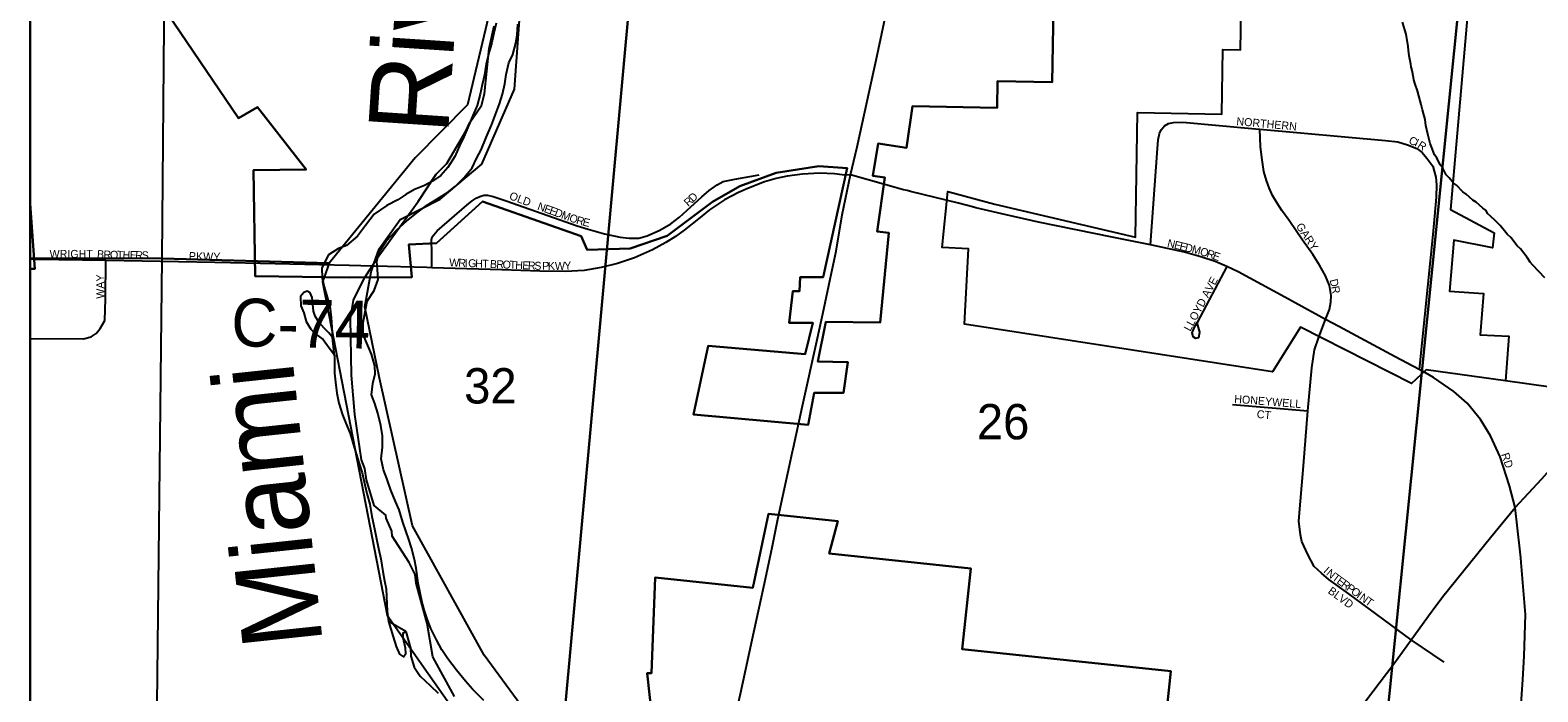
# Model space of a CAD drawing. Extents: x 0 to 680, y 0 to 440.
# Drawn here: x 47.02 to 74.98, y 199.92 to 212.2 of the extents above; entities that cross this region are included whole.
import ezdxf

# ---------------------------------------------------------------- set-up
doc = ezdxf.new("R2010")
doc.units = 0
for name, color, linetype in [('GM_X_Adjacent_County', 7, 'Continuous'), ('GM_X_City_Street', 7, 'Continuous'), ('GM_X_City_Street_Text', 7, 'Continuous'), ('GM_X_Corporation', 7, 'Continuous'), ('GM_X_County', 7, 'Continuous'), ('GM_X_County_Road', 7, 'Continuous'), ('GM_X_County_Road_Text', 7, 'Continuous'), ('GM_X_Major_River', 7, 'Continuous'), ('GM_X_Major_River_Text', 7, 'Continuous'), ('GM_X_Minor_River', 7, 'Continuous'), ('GM_X_Section', 7, 'Continuous'), ('GM_X_Section_Text', 7, 'Continuous'), ('GM_X_State_Route', 7, 'Continuous'), ('GM_X_Township', 7, 'Continuous'), ('SH_Data', 7, 'Continuous'), ('SH_Text', 7, 'Continuous')]:
    doc.layers.add(name, color=color, linetype=linetype)

msp = doc.modelspace()

# ---------------------------------------------------------------- linework, layer by layer
at = {"layer": 'GM_X_Adjacent_County'}
msp.add_lwpolyline([(47.02, 297.605), (47.02, 177.346), (101.714, 177.346), (101.74, 177.627), (101.876, 179.162), (101.687, 179.172), (102.014, 182.661), (102.637, 189.288), (103.706, 200.669), (104.658, 210.796), (104.669, 210.92), (106.131, 226.563), (108.09, 226.344), (113.939, 225.728), (119.071, 225.251), (122.08, 224.971), (126.921, 224.521), (132.763, 223.977)], dxfattribs=at)
at = {"layer": 'GM_X_City_Street'}
for points in [[(67.798, 208.213), (67.93, 210), (67.941, 210.16), (67.968, 210.279), (68, 210.349), (68.062, 210.419), (68.134, 210.464), (68.23, 210.485), (68.397, 210.487), (69.749, 210.365), (69.827, 210.358), (72.157, 210.148), (72.388, 210.124), (72.565, 210.071), (72.741, 210.001), (72.84, 209.927), (72.927, 209.823), (73.038, 209.673), (73.062, 209.581), (73.095, 209.467), (73.102, 209.324), (73.096, 209.098), (73.068, 208.747), (73.04, 208.403), (72.784, 205.9)], [(71.049, 206.826), (71.12, 207.01), (71.148, 207.146), (71.151, 207.271), (71.118, 207.458), (71.049, 207.637), (70.936, 207.837), (70.811, 208.031), (70.622, 208.298), (70.371, 208.663), (70.234, 208.851), (70.149, 208.985), (70.064, 209.13), (70.002, 209.269), (69.953, 209.407), (69.904, 209.575), (69.869, 209.79), (69.84, 210.029), (69.827, 210.358)], [(62.081, 209.514), (61.938, 209.533), (61.664, 209.54), (61.347, 209.526), (61.06, 209.484), (60.858, 209.441), (60.64, 209.383), (60.346, 209.266), (60.157, 209.183), (59.897, 209.046), (59.621, 208.86), (59.414, 208.696), (59.153, 208.482), (58.99, 208.37), (58.808, 208.258), (58.563, 208.121), (58.228, 207.973), (57.912, 207.869), (57.609, 207.792), (57.297, 207.737), (56.949, 207.719), (56.475, 207.721), (55.772, 207.746), (54.47, 207.786), (54.375, 207.791), (53.41, 207.816)], [(54.47, 207.786), (54.471, 208.112), (54.463, 208.249), (54.464, 208.303), (54.478, 208.362), (54.57, 208.472), (55.12, 208.951), (55.217, 209.031), (55.29, 209.077), (55.362, 209.111), (55.434, 209.132), (55.5, 209.137), (55.606, 209.11), (55.848, 209.031), (57.166, 208.566), (57.372, 208.506), (57.673, 208.414), (57.963, 208.353), (58.129, 208.336), (58.313, 208.337), (58.463, 208.38), (58.698, 208.487), (58.904, 208.6), (59.062, 208.726), (59.27, 208.911), (59.477, 209.102), (59.612, 209.223), (59.763, 209.326), (59.872, 209.388), (60.088, 209.43), (60.542, 209.512)], [(62.238, 209.512), (62.138, 209.506), (62.081, 209.514)], [(63.288, 209.219), (63.22, 209.234), (62.238, 209.512)], [(64.497, 208.918), (64.241, 208.983), (63.348, 209.205), (63.288, 209.219)], [(72.898, 205.836), (72.784, 205.9), (72.336, 206.137), (71.291, 206.698), (71.049, 206.826), (70.293, 207.243), (69.424, 207.71), (69.215, 207.811), (68.999, 207.901), (68.734, 207.993), (68.429, 208.074), (67.798, 208.213), (67.091, 208.354), (65.721, 208.635), (65.122, 208.767), (64.56, 208.902), (64.497, 208.918)], [(47.02, 206.476), (48.007, 206.466), (48.153, 206.507), (48.243, 206.57), (48.32, 206.66), (48.403, 206.806), (48.417, 207.209), (48.425, 207.923)], [(50.738, 207.876), (50.444, 207.882), (48.425, 207.923), (47.122, 207.943)], [(53.41, 207.816), (53.361, 207.818), (52.941, 207.829), (52.938, 207.829)], [(69.215, 207.811), (68.665, 206.77), (68.613, 206.688), (68.568, 206.582), (68.584, 206.51), (68.636, 206.479), (68.696, 206.495), (68.717, 206.59), (68.668, 206.764)], [(70.552, 203.088), (70.551, 203.094), (70.64, 204.115), (70.718, 205.133), (70.791, 205.933), (70.841, 206.266), (70.924, 206.498), (71.049, 206.826)], [(74.565, 203.342), (74.46, 203.741), (74.287, 204.279), (74.107, 204.67), (73.921, 204.973), (73.674, 205.272), (73.427, 205.491), (73.051, 205.751), (72.898, 205.836)], [(69.323, 205.248), (70.718, 205.133)], [(74.669, 202.405), (74.652, 202.575), (74.565, 203.342)], [(73.249, 200.468), (72.637, 200.886), (71.481, 201.736), (71.105, 202.002), (70.972, 202.123), (70.839, 202.245), (70.718, 202.466), (70.607, 202.71), (70.585, 202.832), (70.552, 203.088)], [(74.508, 197.704), (74.572, 198.514), (74.669, 199.606), (74.708, 200.151), (74.732, 200.578), (74.758, 201.355), (74.678, 202.318), (74.669, 202.405)]]:
    msp.add_lwpolyline(points, dxfattribs=at)
at = {"layer": 'GM_X_Corporation'}
for points in [[(49.334, 212.86), (50.883, 210.563), (51.237, 210.768), (52.139, 209.613), (51.16, 209.596), (51.194, 207.632), (52.945, 207.606), (54.099, 207.612), (54.045, 208.217), (54.555, 208.243), (55.412, 209.015), (57.242, 208.371), (57.349, 208.119), (58.149, 208.147), (58.836, 208.378), (59.679, 209.011), (60.186, 209.302), (60.859, 209.547), (61.647, 209.67), (62.176, 209.638), (61.731, 207.611), (61.301, 207.611), (61.288, 207.352), (61.169, 207.352), (61.097, 206.763), (61.535, 206.763), (61.398, 206.182), (59.597, 206.339), (59.325, 205.062), (61.452, 204.876), (61.561, 205.468), (62.105, 205.464), (62.185, 206.037), (61.63, 206.047), (61.78, 206.786), (62.788, 206.769), (62.944, 208.434), (62.732, 208.46), (62.872, 209.459), (62.653, 209.493), (62.748, 210.094), (63.277, 210.01), (63.385, 210.784), (64.956, 210.757), (64.965, 211.249), (65.976, 211.232), (66.03, 214.336)], [(66.03, 214.336), (65.976, 211.232), (64.965, 211.249), (64.956, 210.757), (63.385, 210.784), (63.277, 210.01), (62.748, 210.094), (62.653, 209.493), (62.872, 209.459), (62.732, 208.46), (62.944, 208.434), (62.788, 206.769), (61.78, 206.786), (61.63, 206.047), (62.185, 206.037), (62.105, 205.464), (61.561, 205.468), (61.452, 204.876), (59.325, 205.062), (59.597, 206.339), (61.398, 206.182), (61.535, 206.763), (61.097, 206.763), (61.169, 207.352), (61.288, 207.352), (61.301, 207.611), (61.731, 207.611), (62.176, 209.638), (61.647, 209.67), (60.859, 209.547), (60.186, 209.302), (59.679, 209.011), (58.836, 208.378), (58.149, 208.147), (57.349, 208.119), (57.242, 208.371), (55.412, 209.015), (54.555, 208.243), (54.045, 208.217), (54.099, 207.612), (52.945, 207.606), (51.194, 207.632), (51.16, 209.596), (52.139, 209.613), (51.237, 210.768), (50.883, 210.563), (49.334, 212.86)], [(73.784, 213.692), (73.362, 208.871), (74.177, 208.438), (74.143, 208.16), (73.428, 208.299), (73.345, 207.353), (73.979, 207.309), (73.912, 206.54), (74.445, 206.521), (74.387, 205.687), (72.911, 205.894), (72.643, 205.638), (70.58, 206.684), (70.066, 205.859), (64.352, 206.742), (64.425, 208.14), (63.934, 208.165), (64.043, 209.204), (64.91, 208.97), (67.52, 208.353), (67.561, 210.667), (69.123, 210.64), (69.144, 211.836), (69.47, 211.83), (69.509, 214.045)], [(76.537, 205.384), (74.387, 205.687), (72.911, 205.894), (72.643, 205.638), (70.58, 206.684), (70.066, 205.859), (64.352, 206.742), (64.425, 208.14), (63.934, 208.165), (64.043, 209.204), (64.91, 208.97), (67.52, 208.353), (67.561, 210.667), (69.123, 210.64), (69.144, 211.836), (69.47, 211.83), (69.509, 214.045)], [(47.02, 213.512), (47.02, 208.973), (47.104, 207.767), (47.02, 207.769), (47.02, 184.788)], [(67.969, 198.303), (68.179, 200.303), (64.309, 200.71), (64.467, 202.208), (61.843, 202.484), (62.004, 203.086), (60.714, 203.221), (60.423, 201.85), (58.61, 202.04), (58.548, 200.268), (58.466, 200.268), (58.567, 199.308)], [(58.567, 199.308), (58.466, 200.268), (58.548, 200.268), (58.61, 202.04), (60.423, 201.85), (60.714, 203.221), (62.004, 203.086), (61.843, 202.484), (64.467, 202.208), (64.309, 200.71), (68.179, 200.303), (67.969, 198.303)]]:
    msp.add_lwpolyline(points, dxfattribs=at)
msp.add_lwpolyline([(47.02, 208.973), (47.02, 207.769), (47.104, 207.767)], close=True, dxfattribs=at)
at = {"layer": 'GM_X_County'}
msp.add_lwpolyline([(47.02, 297.605), (47.02, 177.346), (101.714, 177.346), (101.74, 177.627), (101.876, 179.162), (101.687, 179.172), (102.014, 182.661), (102.637, 189.288), (103.706, 200.669), (104.658, 210.796), (104.669, 210.92), (106.131, 226.563), (108.09, 226.344), (113.939, 225.728), (119.071, 225.251), (122.08, 224.971), (126.921, 224.521), (132.763, 223.977)], dxfattribs=at)
at = {"layer": 'GM_X_County_Road'}
for points in [[(47.122, 207.943), (47.094, 207.943), (47.02, 207.944)], [(52.938, 207.829), (50.738, 207.876)]]:
    msp.add_lwpolyline(points, dxfattribs=at)
at = {"layer": 'GM_X_Major_River'}
for p, q in [((52.664, 206.155), (52.627, 206.494)), ((53.987, 201.041), (53.669, 201.221))]:
    msp.add_line(p, q, dxfattribs=at)
for points in [[(55.662, 212.327), (55.622, 212.137), (55.583, 211.965), (55.532, 211.794), (55.48, 211.568), (55.447, 211.367), (55.407, 211.183), (55.368, 211.005), (55.31, 210.798), (55.211, 210.568), (55.136, 210.391), (55.067, 210.214), (54.986, 210.049), (54.899, 209.854), (54.77, 209.648), (54.636, 209.496), (54.486, 209.392), (54.335, 209.312), (54.15, 209.238), (53.987, 209.146), (53.837, 209.048), (53.638, 208.945), (53.403, 208.783), (53.239, 208.572), (53.092, 208.372), (52.886, 208.198), (52.737, 208.147), (52.556, 208.026), (52.432, 207.784), (52.434, 207.594), (52.473, 207.432), (52.528, 207.24), (52.579, 207.073), (52.604, 206.864), (52.627, 206.494)], [(54.095, 202.588), (54.045, 202.744), (53.932, 203.067), (53.865, 203.295), (53.797, 203.451), (53.712, 203.661), (53.633, 203.877), (53.577, 204.039), (53.533, 204.243), (53.555, 204.457), (53.554, 204.671), (53.522, 204.862), (53.467, 205.09), (53.411, 205.27), (53.349, 205.432), (53.377, 205.639), (53.422, 205.817), (53.413, 205.966), (53.352, 206.182), (53.284, 206.344), (53.198, 206.548), (53.197, 206.763), (53.231, 206.97), (53.27, 207.166), (53.399, 207.366), (53.474, 207.567), (53.46, 207.752), (53.451, 207.901), (53.49, 208.072), (53.631, 208.284), (53.814, 208.483), (54.007, 208.657), (54.219, 208.826), (54.37, 208.942), (54.562, 209.057), (54.761, 209.184), (54.912, 209.3), (55.064, 209.458), (55.216, 209.639), (55.297, 209.816), (55.383, 209.975), (55.477, 210.205), (55.577, 210.435), (55.652, 210.63), (55.727, 210.831), (55.784, 211.009), (55.824, 211.198), (55.851, 211.37), (55.897, 211.59), (55.971, 211.743), (56.029, 211.956), (56.056, 212.11), (56.066, 212.307)], [(52.627, 206.494), (52.563, 206.579), (52.475, 206.664), (52.376, 206.779), (52.307, 206.888), (52.274, 206.984), (52.264, 207.109), (52.249, 207.234), (52.215, 207.324), (52.156, 207.355), (52.096, 207.327), (52.035, 207.256), (52.043, 207.078), (52.095, 206.952), (52.139, 206.79), (52.225, 206.645), (52.319, 206.554), (52.453, 206.456), (52.569, 206.299), (52.644, 206.196), (52.664, 206.155)], [(52.664, 206.155), (52.667, 205.832), (52.681, 205.665), (52.707, 205.462), (52.745, 205.277), (52.812, 205.061), (52.874, 204.905), (52.954, 204.713), (52.999, 204.563), (53.049, 204.396), (53.116, 204.174), (53.177, 203.982), (53.226, 203.761), (53.265, 203.599), (53.32, 203.401), (53.357, 203.174), (53.406, 202.941), (53.444, 202.756), (53.482, 202.576), (53.526, 202.385), (53.563, 202.152), (53.595, 201.978), (53.622, 201.829), (53.644, 201.412), (53.669, 201.221)], [(55.436, 199.761), (55.226, 199.968), (55.093, 200.12), (54.93, 200.319), (54.768, 200.531), (54.658, 200.7), (54.555, 200.887), (54.452, 201.092), (54.39, 201.254), (54.333, 201.421), (54.289, 201.577), (54.246, 201.787), (54.219, 201.936), (54.183, 202.211), (54.15, 202.372), (54.095, 202.588)], [(53.669, 201.221), (53.753, 200.939), (53.809, 200.759), (53.871, 200.615), (53.942, 200.566), (53.991, 200.63), (53.981, 200.732), (53.937, 200.923), (53.939, 201.013), (53.987, 201.041)], [(53.987, 201.041), (54.076, 200.73), (54.079, 200.581), (54.14, 200.377), (54.256, 200.208), (54.437, 200.038), (54.589, 199.892)]]:
    msp.add_lwpolyline(points, dxfattribs=at)
at = {"layer": 'GM_X_Minor_River'}
for points in [[(73.422, 209.357), (73.34, 209.454), (73.282, 209.509), (73.214, 209.647), (73.173, 209.696), (73.111, 209.828), (73.07, 209.883), (73.014, 210.033), (72.985, 210.093), (72.947, 210.266), (72.909, 210.428), (72.894, 210.541), (72.844, 210.715), (72.822, 210.817), (72.778, 210.978), (72.75, 211.068), (72.711, 211.194), (72.683, 211.272), (72.678, 211.32), (72.651, 211.445), (72.635, 211.517), (72.63, 211.565), (72.597, 211.72), (72.588, 211.822), (72.577, 211.893), (72.54, 212.12), (72.474, 212.342)], [(75.114, 207.602), (74.893, 207.833), (74.841, 207.894), (74.789, 207.978), (74.662, 208.141), (74.603, 208.196), (74.482, 208.348), (74.418, 208.408), (74.284, 208.572), (74.18, 208.675), (74.051, 208.791), (74.029, 208.851), (73.964, 208.894), (73.842, 209.004), (73.777, 209.041), (73.655, 209.15), (73.591, 209.199), (73.474, 209.321), (73.422, 209.357)]]:
    msp.add_lwpolyline(points, dxfattribs=at)
at = {"layer": 'GM_X_Section'}
for points in [[(49.469, 207.96), (49.564, 218.753), (50.908, 218.983), (54.368, 218.563), (55.292, 215.99), (55.537, 213.869), (55.581, 212.707), (55.13, 210.812), (54.163, 209.828), (52.568, 207.872)], [(47.02, 217.632), (47.02, 207.968), (49.469, 207.96), (49.564, 218.753), (47.748, 218.017)], [(58.345, 215.032), (56.905, 199.225), (56.853, 198.675), (55.443, 200.598), (54.112, 203), (53.5, 205.739), (53.228, 207.06), (53.347, 207.71), (53.397, 207.863), (53.491, 208.14), (53.881, 208.684), (54.623, 209.061), (55.4, 209.71), (56.001, 211.098), (56.152, 213.158), (56.299, 214.365), (56.232, 215.202)], [(73.628, 213.785), (72.033, 197.922), (56.905, 199.225), (58.345, 215.032)], [(89.303, 212.485), (87.711, 196.525), (72.033, 197.922), (73.628, 213.785)], [(47.02, 207.968), (47.02, 192.162), (49.288, 191.975), (49.469, 207.96)], [(49.469, 207.96), (52.568, 207.872), (52.442, 207.525), (53.643, 201.343), (56.478, 197.301), (55.805, 191.45), (49.288, 191.975)]]:
    msp.add_lwpolyline(points, close=True, dxfattribs=at)
at = {"layer": 'GM_X_State_Route'}
for points in [[(62.709, 211.641), (62.967, 212.838), (63.173, 213.743), (63.369, 214.486), (63.38, 214.523)], [(62.238, 209.512), (62.238, 209.512), (62.358, 210.029), (62.673, 211.473), (62.709, 211.641)], [(61.74, 207.018), (61.858, 207.578), (61.973, 208.094), (62.079, 208.772), (62.238, 209.512)], [(61.161, 204.377), (61.172, 204.425), (61.348, 205.225), (61.626, 206.481), (61.74, 207.018)], [(60.763, 202.51), (60.781, 202.598), (60.891, 203.121), (61.104, 204.117), (61.161, 204.377)], [(73.042, 201.444), (73.223, 201.69), (74.107, 202.781), (74.565, 203.342), (75.058, 203.873), (75.345, 204.193)], [(58.632, 195.465), (58.643, 195.484), (59.11, 196.395), (59.363, 197.026), (59.703, 198.042), (59.978, 198.937), (60.195, 199.885), (60.413, 200.881), (60.659, 202.013), (60.763, 202.51)], [(70.991, 198.691), (71.533, 199.409), (72.312, 200.438), (72.637, 200.886), (73.006, 201.395), (73.042, 201.444)]]:
    msp.add_lwpolyline(points, dxfattribs=at)
at = {"layer": 'GM_X_Township'}
for points in [[(47.02, 218.159), (47.02, 184.816)], [(54.892, 199.831), (54.487, 200.571), (54.385, 201.19), (54.182, 201.935), (54.16, 202.096), (54.049, 202.316), (53.737, 202.806), (53.726, 202.901), (53.621, 203.14), (53.616, 203.199), (53.403, 203.379), (53.258, 203.855), (53.23, 204.064), (53.166, 204.225), (53.041, 205.064), (52.981, 205.797), (52.959, 206.844), (53.02, 207.183), (53.219, 207.598), (53.361, 207.818), (53.489, 208.007), (54.22, 209.015), (54.55, 209.525), (54.747, 209.72), (55.102, 210.319), (55.174, 210.485), (55.39, 210.799), (55.445, 211.013), (55.534, 211.857), (55.626, 212.273)]]:
    msp.add_lwpolyline(points, dxfattribs=at)
at = {"layer": 'SH_Data'}
msp.add_line((47.02, 415.359), (47.02, 177.359), dxfattribs=at)
at = {"layer": 'SH_Text'}
for points in [[(47.02, 415.359), (285.02, 415.359), (285.02, 177.359), (47.02, 177.359)], [(285.019, 415.359), (47.02, 415.359), (47.02, 177.359), (285.019, 177.359)]]:
    msp.add_lwpolyline(points, close=True, dxfattribs=at)

# ---------------------------------------------------------------- texts
at = {"layer": 'GM_X_City_Street_Text'}
for s, height, rotation, p in [('NORTHERN', 0.1482, 354.7378, (69.389, 210.435)), ('C', 0.148, 338.5458, (72.578, 210.095)), ('I', 0.148, 335.0386, (72.685, 210.053)), ('R', 0.148, 326.6198, (72.739, 210.028)), ('OLD', 0.1482, 339.6803, (55.894, 209.064)), ('N', 0.148, 340.1271, (56.416, 208.868)), ('E', 0.148, 340.1253, (56.539, 208.824)), ('E', 0.148, 340.1419, (56.637, 208.789)), ('R', 0.148, 43.1967, (59.229, 208.913)), ('D', 0.148, 42.9132, (59.315, 208.994)), ('D', 0.148, 340.1345, (56.735, 208.753)), ('M', 0.148, 340.1367, (56.858, 208.709)), ('O', 0.148, 340.2469, (57.005, 208.656)), ('R', 0.148, 343.783, (57.137, 208.608)), ('E', 0.148, 345.8516, (57.256, 208.574)), ('GARY', 0.1482, 303.6885, (70.491, 208.558)), ('WRIGHT', 0.1482, 0, (47.38, 207.97)), ('B', 0.148, 355.7223, (48.256, 207.97)), ('R', 0.148, 357.6052, (48.378, 207.961)), ('O', 0.148, 358.9794, (48.499, 207.956)), ('T', 0.148, 359.0528, (48.63, 207.954)), ('H', 0.148, 359.0382, (48.734, 207.952)), ('E', 0.148, 359.0665, (48.865, 207.95)), ('R', 0.148, 359.0678, (48.969, 207.948)), ('S', 0.148, 359.0438, (49.087, 207.946)), ('PKWY', 0.1482, 358.6036, (49.963, 207.931)), ('N', 0.148, 346.2076, (68.1, 208.178)), ('E', 0.148, 346.2089, (68.227, 208.147)), ('E', 0.148, 346.1824, (68.328, 208.122)), ('D', 0.148, 346.2134, (68.429, 208.097)), ('M', 0.148, 345.9991, (68.556, 208.066)), ('O', 0.148, 342.7125, (68.706, 208.029)), ('R', 0.148, 340.9815, (68.829, 207.991)), ('E', 0.148, 340.9085, (68.94, 207.952)), ('W', 0.148, 357.78, (54.79, 207.813)), ('R', 0.148, 357.7962, (54.959, 207.807)), ('I', 0.148, 357.7705, (55.077, 207.802)), ('G', 0.148, 357.7973, (55.142, 207.8)), ('H', 0.148, 357.7915, (55.272, 207.795)), ('T', 0.148, 357.7811, (55.403, 207.79)), ('B', 0.148, 357.7962, (55.546, 207.784)), ('R', 0.148, 357.7899, (55.664, 207.78)), ('O', 0.148, 357.786, (55.781, 207.775)), ('T', 0.148, 357.7811, (55.911, 207.77)), ('H', 0.148, 357.786, (56.015, 207.766)), ('E', 0.148, 357.7811, (56.146, 207.761)), ('R', 0.148, 357.7657, (56.25, 207.757)), ('S', 0.148, 358.2096, (56.369, 207.752)), ('P', 0.148, 359.8324, (56.517, 207.749)), ('K', 0.148, 0.0604, (56.622, 207.748)), ('W', 0.148, 0.2711, (56.753, 207.748)), ('Y', 0.148, 3.4563, (56.931, 207.75)), ('WAY', 0.1482, 90, (48.395, 207.212)), ('LLOYD AVE', 0.1482, 61.8442, (68.538, 206.597)), ('D', 0.148, 283.7235, (71.121, 207.56)), ('R', 0.148, 280.181, (71.151, 207.436)), ('HONEYWELL', 0.1482, 355.4, (69.349, 205.283)), ('CT', 0.1482, 353.6638, (69.765, 205.003)), ('RD', 0.1482, 288.435, (74.303, 204.325)), ('I', 0.148, 318.185, (70.996, 202.145)), ('N', 0.148, 319.7566, (71.048, 202.099)), ('T', 0.148, 323.5696, (71.156, 202.008)), ('E', 0.148, 324.1018, (71.241, 201.945)), ('R', 0.148, 324.0869, (71.325, 201.884)), ('P', 0.148, 324.0811, (71.42, 201.815)), ('BLVD', 0.1482, 323.7459, (71.079, 201.761)), ('O', 0.148, 324.0892, (71.505, 201.754)), ('I', 0.148, 324.1029, (71.611, 201.677)), ('N', 0.148, 324.0787, (71.663, 201.639)), ('T', 0.148, 324.0842, (71.769, 201.562))]:
    msp.add_text(s, height=height, rotation=rotation, dxfattribs=at).set_placement(p)
at = {"layer": 'GM_X_County_Road_Text'}
msp.add_text('C-74', height=0.8894, rotation=358.9714, dxfattribs=at).set_placement((50.743, 206.332))
at = {"layer": 'GM_X_Major_River_Text'}
for s, height, rotation, p in [('River', 1.4831, 86.1965, (54.769, 210.245)), ('Miami', 1.4837, 96.0821, (52.45, 200.818))]:
    msp.add_text(s, height=height, rotation=rotation, dxfattribs=at).set_placement(p)
at = {"layer": 'GM_X_Section_Text'}
for s, p in [('32', (55.069, 205.269)), ('26', (64.579, 204.604))]:
    msp.add_text(s, height=0.6552, rotation=0, dxfattribs=at).set_placement(p)

doc.saveas('drawing.dxf')
